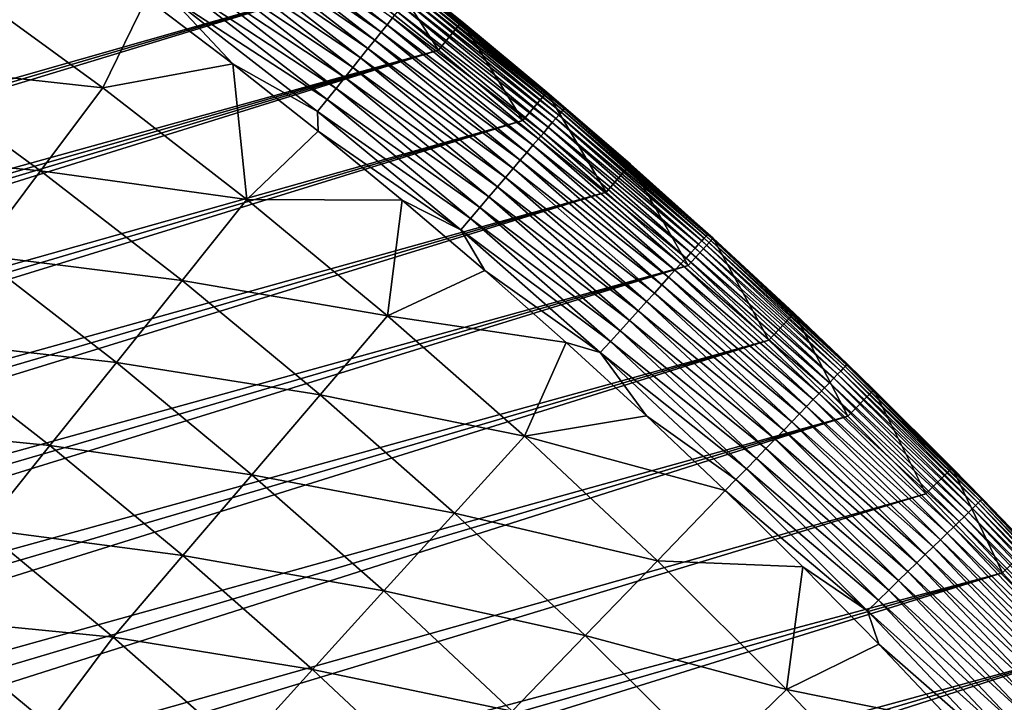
# Model space of a CAD drawing. Header units: millimetres. Extents: x -50 to 50, y -50 to 50.
# Tile 558 of 562: x 28 to 36, y 33.2 to 38.7. Entities that reach past the tile are written whole.
import ezdxf

# ---------------------------------------------------------------- set-up
doc = ezdxf.new("R2010")
doc.units = ezdxf.units.MM
doc.header["$LTSCALE"] = 65.185185
for name, color, linetype in [('36', 7, 'CONTINUOUS'), ('38', 7, 'CONTINUOUS'), ('39', 7, 'CONTINUOUS'), ('41', 7, 'CONTINUOUS'), ('43', 7, 'CONTINUOUS')]:
    doc.layers.add(name, color=color, linetype=linetype)

msp = doc.modelspace()

# ---------------------------------------------------------------- linework, layer by layer
at = {"layer": '36', "color": 15, "linetype": 'Continuous', "true_color": 0xaf503c}
for points in [[(27.5296, 39.066, -0.4273), (28.7195, 38.1996, -0.4273), (27.0466, 38.3807, -1.106), (27.5296, 39.066, -0.4273)], [(27.5296, 39.066, -0.4273), (29.0699, 38.9231, 0.23), (28.7195, 38.1996, -0.4273), (27.5296, 39.066, -0.4273)], [(29.0699, 38.9231, 0.23), (29.7678, 38.3919, 0.23), (28.7195, 38.1996, -0.4273), (29.0699, 38.9231, 0.23)], [(27.0466, 38.3807, -1.106), (28.2156, 37.5295, -1.106), (26.5581, 37.6875, -1.7726), (27.0466, 38.3807, -1.106)], [(27.0466, 38.3807, -1.106), (28.7195, 38.1996, -0.4273), (28.2156, 37.5295, -1.106), (27.0466, 38.3807, -1.106)], [(28.7195, 38.1996, -0.4273), (29.7678, 38.3919, 0.23), (29.8822, 37.297, -0.4273), (28.7195, 38.1996, -0.4273)], [(29.7678, 38.3919, 0.23), (30.456, 37.8481, 0.23), (29.8822, 37.297, -0.4273), (29.7678, 38.3919, 0.23)], [(28.7195, 38.1996, -0.4273), (29.8822, 37.297, -0.4273), (28.2156, 37.5295, -1.106), (28.7195, 38.1996, -0.4273)], [(30.456, 37.8481, 0.23), (31.1343, 37.2921, 0.23), (29.8822, 37.297, -0.4273), (30.456, 37.8481, 0.23)], [(26.5581, 37.6875, -1.7726), (28.2156, 37.5295, -1.106), (27.706, 36.8517, -1.7726), (26.5581, 37.6875, -1.7726)], [(28.2156, 37.5295, -1.106), (29.3579, 36.6427, -1.106), (27.706, 36.8517, -1.7726), (28.2156, 37.5295, -1.106)], [(28.2156, 37.5295, -1.106), (29.8822, 37.297, -0.4273), (29.3579, 36.6427, -1.106), (28.2156, 37.5295, -1.106)], [(29.8822, 37.297, -0.4273), (31.0165, 36.359, -0.4273), (29.3579, 36.6427, -1.106), (29.8822, 37.297, -0.4273)], [(29.8822, 37.297, -0.4273), (31.1343, 37.2921, 0.23), (31.0165, 36.359, -0.4273), (29.8822, 37.297, -0.4273)], [(31.1343, 37.2921, 0.23), (31.8025, 36.7238, 0.23), (31.0165, 36.359, -0.4273), (31.1343, 37.2921, 0.23)], [(27.706, 36.8517, -1.7726), (28.8276, 35.9809, -1.7726), (27.1906, 36.1663, -2.4271), (27.706, 36.8517, -1.7726)], [(27.706, 36.8517, -1.7726), (29.3579, 36.6427, -1.106), (28.8276, 35.9809, -1.7726), (27.706, 36.8517, -1.7726)], [(31.8025, 36.7238, 0.23), (32.4603, 36.1436, 0.23), (31.0165, 36.359, -0.4273), (31.8025, 36.7238, 0.23)], [(29.3579, 36.6427, -1.106), (30.4723, 35.7212, -1.106), (28.8276, 35.9809, -1.7726), (29.3579, 36.6427, -1.106)], [(29.3579, 36.6427, -1.106), (31.0165, 36.359, -0.4273), (30.4723, 35.7212, -1.106), (29.3579, 36.6427, -1.106)], [(31.0165, 36.359, -0.4273), (32.1214, 35.3865, -0.4273), (30.4723, 35.7212, -1.106), (31.0165, 36.359, -0.4273)], [(31.0165, 36.359, -0.4273), (32.4603, 36.1436, 0.23), (32.1214, 35.3865, -0.4273), (31.0165, 36.359, -0.4273)], [(26.6697, 35.4735, -3.0691), (27.1906, 36.1663, -2.4271), (28.2914, 35.3118, -2.4271), (26.6697, 35.4735, -3.0691)], [(27.1906, 36.1663, -2.4271), (28.8276, 35.9809, -1.7726), (28.2914, 35.3118, -2.4271), (27.1906, 36.1663, -2.4271)], [(32.4603, 36.1436, 0.23), (33.1075, 35.5517, 0.23), (32.1214, 35.3865, -0.4273), (32.4603, 36.1436, 0.23)], [(28.8276, 35.9809, -1.7726), (29.9219, 35.076, -1.7726), (28.2914, 35.3118, -2.4271), (28.8276, 35.9809, -1.7726)], [(28.8276, 35.9809, -1.7726), (30.4723, 35.7212, -1.106), (29.9219, 35.076, -1.7726), (28.8276, 35.9809, -1.7726)], [(30.4723, 35.7212, -1.106), (31.5578, 34.7658, -1.106), (29.9219, 35.076, -1.7726), (30.4723, 35.7212, -1.106)], [(30.4723, 35.7212, -1.106), (32.1214, 35.3865, -0.4273), (31.5578, 34.7658, -1.106), (30.4723, 35.7212, -1.106)], [(33.1075, 35.5517, 0.23), (33.7439, 34.9481, 0.23), (32.1214, 35.3865, -0.4273), (33.1075, 35.5517, 0.23)], [(27.7494, 34.6354, -3.0691), (26.6697, 35.4735, -3.0691), (28.2914, 35.3118, -2.4271), (27.7494, 34.6354, -3.0691)], [(32.1214, 35.3865, -0.4273), (33.1958, 34.3805, -0.4273), (31.5578, 34.7658, -1.106), (32.1214, 35.3865, -0.4273)], [(32.1214, 35.3865, -0.4273), (33.7439, 34.9481, 0.23), (33.1958, 34.3805, -0.4273), (32.1214, 35.3865, -0.4273)], [(27.7494, 34.6354, -3.0691), (28.2914, 35.3118, -2.4271), (29.3653, 34.4237, -2.4271), (27.7494, 34.6354, -3.0691)], [(28.2914, 35.3118, -2.4271), (29.9219, 35.076, -1.7726), (29.3653, 34.4237, -2.4271), (28.2914, 35.3118, -2.4271)], [(29.9219, 35.076, -1.7726), (30.9878, 34.1379, -1.7726), (29.3653, 34.4237, -2.4271), (29.9219, 35.076, -1.7726)], [(29.9219, 35.076, -1.7726), (31.5578, 34.7658, -1.106), (30.9878, 34.1379, -1.7726), (29.9219, 35.076, -1.7726)], [(33.7439, 34.9481, 0.23), (34.3693, 34.3331, 0.23), (33.1958, 34.3805, -0.4273), (33.7439, 34.9481, 0.23)], [(31.5578, 34.7658, -1.106), (32.6134, 33.7774, -1.106), (30.9878, 34.1379, -1.7726), (31.5578, 34.7658, -1.106)], [(31.5578, 34.7658, -1.106), (33.1958, 34.3805, -0.4273), (32.6134, 33.7774, -1.106), (31.5578, 34.7658, -1.106)], [(27.7494, 34.6354, -3.0691), (28.8027, 33.7643, -3.0691), (27.2436, 33.9182, -3.6987), (27.7494, 34.6354, -3.0691)], [(28.8027, 33.7643, -3.0691), (27.7494, 34.6354, -3.0691), (29.3653, 34.4237, -2.4271), (28.8027, 33.7643, -3.0691)], [(28.8027, 33.7643, -3.0691), (29.3653, 34.4237, -2.4271), (30.4114, 33.503, -2.4271), (28.8027, 33.7643, -3.0691)], [(29.3653, 34.4237, -2.4271), (30.9878, 34.1379, -1.7726), (30.4114, 33.503, -2.4271), (29.3653, 34.4237, -2.4271)], [(33.1958, 34.3805, -0.4273), (34.2387, 33.3418, -0.4273), (32.6134, 33.7774, -1.106), (33.1958, 34.3805, -0.4273)], [(33.1958, 34.3805, -0.4273), (34.3693, 34.3331, 0.23), (34.2387, 33.3418, -0.4273), (33.1958, 34.3805, -0.4273)], [(34.3693, 34.3331, 0.23), (34.9835, 33.707, 0.23), (34.2387, 33.3418, -0.4273), (34.3693, 34.3331, 0.23)], [(30.9878, 34.1379, -1.7726), (32.0243, 33.1673, -1.7726), (30.4114, 33.503, -2.4271), (30.9878, 34.1379, -1.7726)], [(30.9878, 34.1379, -1.7726), (32.6134, 33.7774, -1.106), (32.0243, 33.1673, -1.7726), (30.9878, 34.1379, -1.7726)], [(27.2436, 33.9182, -3.6987), (28.2764, 33.0619, -3.6987), (26.8235, 33.1202, -4.3157), (27.2436, 33.9182, -3.6987)], [(27.2436, 33.9182, -3.6987), (28.8027, 33.7643, -3.0691), (28.2764, 33.0619, -3.6987), (27.2436, 33.9182, -3.6987)], [(28.8027, 33.7643, -3.0691), (29.8288, 32.8612, -3.0691), (28.2764, 33.0619, -3.6987), (28.8027, 33.7643, -3.0691)], [(29.8288, 32.8612, -3.0691), (28.8027, 33.7643, -3.0691), (30.4114, 33.503, -2.4271), (29.8288, 32.8612, -3.0691)], [(32.6134, 33.7774, -1.106), (33.638, 32.7569, -1.106), (32.0243, 33.1673, -1.7726), (32.6134, 33.7774, -1.106)], [(32.6134, 33.7774, -1.106), (34.2387, 33.3418, -0.4273), (33.638, 32.7569, -1.106), (32.6134, 33.7774, -1.106)], [(34.9835, 33.707, 0.23), (35.5863, 33.0698, 0.23), (34.2387, 33.3418, -0.4273), (34.9835, 33.707, 0.23)], [(29.8288, 32.8612, -3.0691), (30.4114, 33.503, -2.4271), (31.4286, 32.5505, -2.4271), (29.8288, 32.8612, -3.0691)], [(30.4114, 33.503, -2.4271), (32.0243, 33.1673, -1.7726), (31.4286, 32.5505, -2.4271), (30.4114, 33.503, -2.4271)], [(34.2387, 33.3418, -0.4273), (35.2492, 32.2715, -0.4273), (33.638, 32.7569, -1.106), (34.2387, 33.3418, -0.4273)], [(34.2387, 33.3418, -0.4273), (35.5863, 33.0698, 0.23), (35.2492, 32.2715, -0.4273), (34.2387, 33.3418, -0.4273)]]:
    msp.add_3dface(points, dxfattribs=at)
at = {"layer": '38', "color": 15, "linetype": 'Continuous', "true_color": 0xaf503c}
for points in [[(30.921, 39.2929, 3.33), (31.6173, 38.7347, 4.2), (31.6173, 38.7347, 3.33), (30.921, 39.2929, 3.33)], [(30.921, 39.2929, 4.2), (31.6173, 38.7347, 4.2), (30.921, 39.2929, 3.33), (30.921, 39.2929, 4.2)], [(31.6173, 38.7347, 3.33), (32.3036, 38.1642, 4.2), (32.3036, 38.1642, 3.33), (31.6173, 38.7347, 3.33)], [(31.6173, 38.7347, 4.2), (32.3036, 38.1642, 4.2), (31.6173, 38.7347, 3.33), (31.6173, 38.7347, 4.2)], [(32.3036, 38.1642, 3.33), (32.9796, 37.5815, 4.2), (32.9796, 37.5815, 3.33), (32.3036, 38.1642, 3.33)], [(32.3036, 38.1642, 4.2), (32.9796, 37.5815, 4.2), (32.3036, 38.1642, 3.33), (32.3036, 38.1642, 4.2)], [(32.9796, 37.5815, 4.2), (33.6451, 36.9868, 4.2), (32.9796, 37.5815, 3.33), (32.9796, 37.5815, 4.2)], [(32.9796, 37.5815, 3.33), (33.6451, 36.9868, 4.2), (33.6451, 36.9868, 3.33), (32.9796, 37.5815, 3.33)], [(33.6451, 36.9868, 3.33), (34.2999, 36.3803, 4.2), (34.2999, 36.3803, 3.33), (33.6451, 36.9868, 3.33)], [(33.6451, 36.9868, 4.2), (34.2999, 36.3803, 4.2), (33.6451, 36.9868, 3.33), (33.6451, 36.9868, 4.2)], [(34.2999, 36.3803, 3.33), (34.9437, 35.7622, 4.2), (34.9437, 35.7622, 3.33), (34.2999, 36.3803, 3.33)], [(34.2999, 36.3803, 4.2), (34.9437, 35.7622, 4.2), (34.2999, 36.3803, 3.33), (34.2999, 36.3803, 4.2)], [(34.9437, 35.7622, 3.33), (35.5764, 35.1328, 4.2), (35.5764, 35.1328, 3.33), (34.9437, 35.7622, 3.33)], [(34.9437, 35.7622, 4.2), (35.5764, 35.1328, 4.2), (34.9437, 35.7622, 3.33), (34.9437, 35.7622, 4.2)], [(35.5764, 35.1328, 3.33), (36.1978, 34.4921, 4.2), (36.1978, 34.4921, 3.33), (35.5764, 35.1328, 3.33)], [(35.5764, 35.1328, 4.2), (36.1978, 34.4921, 4.2), (35.5764, 35.1328, 3.33), (35.5764, 35.1328, 4.2)]]:
    msp.add_3dface(points, dxfattribs=at)
at = {"layer": '39', "color": 15, "linetype": 'Continuous', "true_color": 0xaf503c}
for points in [[(28.601, 40.6464, 4.5), (27.871, 41.1505, 4.5), (-45.7978, 19.313, 4.5), (28.601, 40.6464, 4.5)], [(28.601, 40.6464, 4.5), (-45.7978, 19.313, 4.5), (-8.8836, 29.7032, 4.5), (28.601, 40.6464, 4.5)], [(-8.21, 29.8963, 4.5), (28.601, 40.6464, 4.5), (-8.8836, 29.7032, 4.5), (-8.21, 29.8963, 4.5)], [(-7.5324, 30.0742, 4.5), (28.601, 40.6464, 4.5), (-8.21, 29.8963, 4.5), (-7.5324, 30.0742, 4.5)], [(-6.8508, 30.2367, 4.5), (28.601, 40.6464, 4.5), (-7.5324, 30.0742, 4.5), (-6.8508, 30.2367, 4.5)], [(-6.1658, 30.3837, 4.5), (28.601, 40.6464, 4.5), (-6.8508, 30.2367, 4.5), (-6.1658, 30.3837, 4.5)], [(-5.4776, 30.5152, 4.5), (28.601, 40.6464, 4.5), (-6.1658, 30.3837, 4.5), (-5.4776, 30.5152, 4.5)], [(-4.7867, 30.6312, 4.5), (28.601, 40.6464, 4.5), (-5.4776, 30.5152, 4.5), (-4.7867, 30.6312, 4.5)], [(-4.0933, 30.7315, 4.5), (28.601, 40.6464, 4.5), (-4.7867, 30.6312, 4.5), (-4.0933, 30.7315, 4.5)], [(-3.3977, 30.8161, 4.5), (28.601, 40.6464, 4.5), (-4.0933, 30.7315, 4.5), (-3.3977, 30.8161, 4.5)], [(29.3219, 40.1294, 4.5), (28.601, 40.6464, 4.5), (-3.3977, 30.8161, 4.5), (29.3219, 40.1294, 4.5)], [(-2.7006, 30.8849, 4.5), (29.3219, 40.1294, 4.5), (-3.3977, 30.8161, 4.5), (-2.7006, 30.8849, 4.5)], [(-2.0019, 30.938, 4.5), (29.3219, 40.1294, 4.5), (-2.7006, 30.8849, 4.5), (-2.0019, 30.938, 4.5)], [(-1.3023, 30.9753, 4.5), (29.3219, 40.1294, 4.5), (-2.0019, 30.938, 4.5), (-1.3023, 30.9753, 4.5)], [(-0.602, 30.9967, 4.5), (29.3219, 40.1294, 4.5), (-1.3023, 30.9753, 4.5), (-0.602, 30.9967, 4.5)], [(30.0334, 39.5996, 4.5), (29.3219, 40.1294, 4.5), (-0.602, 30.9967, 4.5), (30.0334, 39.5996, 4.5)], [(0.0986, 31.0024, 4.5), (30.0334, 39.5996, 4.5), (-0.602, 30.9967, 4.5), (0.0986, 31.0024, 4.5)], [(0.7992, 30.9922, 4.5), (30.0334, 39.5996, 4.5), (0.0986, 31.0024, 4.5), (0.7992, 30.9922, 4.5)], [(1.4993, 30.9661, 4.5), (30.0334, 39.5996, 4.5), (0.7992, 30.9922, 4.5), (1.4993, 30.9661, 4.5)], [(2.1987, 30.9243, 4.5), (30.0334, 39.5996, 4.5), (1.4993, 30.9661, 4.5), (2.1987, 30.9243, 4.5)], [(30.7354, 39.0572, 4.5), (30.0334, 39.5996, 4.5), (2.1987, 30.9243, 4.5), (30.7354, 39.0572, 4.5)], [(2.897, 30.8666, 4.5), (30.7354, 39.0572, 4.5), (2.1987, 30.9243, 4.5), (2.897, 30.8666, 4.5)], [(3.5937, 30.7932, 4.5), (30.7354, 39.0572, 4.5), (2.897, 30.8666, 4.5), (3.5937, 30.7932, 4.5)], [(31.4276, 38.5023, 4.5), (30.7354, 39.0572, 4.5), (3.5937, 30.7932, 4.5), (31.4276, 38.5023, 4.5)], [(4.2887, 30.7041, 4.5), (31.4276, 38.5023, 4.5), (3.5937, 30.7932, 4.5), (4.2887, 30.7041, 4.5)], [(4.9814, 30.5993, 4.5), (31.4276, 38.5023, 4.5), (4.2887, 30.7041, 4.5), (4.9814, 30.5993, 4.5)], [(5.6716, 30.4788, 4.5), (31.4276, 38.5023, 4.5), (4.9814, 30.5993, 4.5), (5.6716, 30.4788, 4.5)], [(32.1098, 37.9352, 4.5), (31.4276, 38.5023, 4.5), (5.6716, 30.4788, 4.5), (32.1098, 37.9352, 4.5)], [(6.3589, 30.3428, 4.5), (32.1098, 37.9352, 4.5), (5.6716, 30.4788, 4.5), (6.3589, 30.3428, 4.5)], [(7.043, 30.1913, 4.5), (32.1098, 37.9352, 4.5), (6.3589, 30.3428, 4.5), (7.043, 30.1913, 4.5)], [(32.7817, 37.356, 4.5), (32.1098, 37.9352, 4.5), (7.043, 30.1913, 4.5), (32.7817, 37.356, 4.5)], [(7.7234, 30.0244, 4.5), (32.7817, 37.356, 4.5), (7.043, 30.1913, 4.5), (7.7234, 30.0244, 4.5)], [(8.3999, 29.8421, 4.5), (32.7817, 37.356, 4.5), (7.7234, 30.0244, 4.5), (8.3999, 29.8421, 4.5)], [(33.4433, 36.7648, 4.5), (32.7817, 37.356, 4.5), (8.3999, 29.8421, 4.5), (33.4433, 36.7648, 4.5)], [(9.0721, 29.6446, 4.5), (33.4433, 36.7648, 4.5), (8.3999, 29.8421, 4.5), (9.0721, 29.6446, 4.5)], [(9.7397, 29.4319, 4.5), (33.4433, 36.7648, 4.5), (9.0721, 29.6446, 4.5), (9.7397, 29.4319, 4.5)], [(34.094, 36.1621, 4.5), (33.4433, 36.7648, 4.5), (9.7397, 29.4319, 4.5), (34.094, 36.1621, 4.5)], [(10.4023, 29.2042, 4.5), (34.094, 36.1621, 4.5), (9.7397, 29.4319, 4.5), (10.4023, 29.2042, 4.5)], [(11.0595, 28.9616, 4.5), (34.094, 36.1621, 4.5), (10.4023, 29.2042, 4.5), (11.0595, 28.9616, 4.5)], [(34.7341, 35.5477, 4.5), (34.094, 36.1621, 4.5), (11.0595, 28.9616, 4.5), (34.7341, 35.5477, 4.5)], [(11.7112, 28.7042, 4.5), (34.7341, 35.5477, 4.5), (11.0595, 28.9616, 4.5), (11.7112, 28.7042, 4.5)], [(12.3568, 28.4322, 4.5), (34.7341, 35.5477, 4.5), (11.7112, 28.7042, 4.5), (12.3568, 28.4322, 4.5)], [(35.3629, 34.922, 4.5), (34.7341, 35.5477, 4.5), (12.3568, 28.4322, 4.5), (35.3629, 34.922, 4.5)], [(12.9962, 28.1456, 4.5), (35.3629, 34.922, 4.5), (12.3568, 28.4322, 4.5), (12.9962, 28.1456, 4.5)], [(35.9806, 34.2852, 4.5), (35.3629, 34.922, 4.5), (12.9962, 28.1456, 4.5), (35.9806, 34.2852, 4.5)], [(13.6289, 27.8447, 4.5), (35.9806, 34.2852, 4.5), (12.9962, 28.1456, 4.5), (13.6289, 27.8447, 4.5)], [(14.2546, 27.5295, 4.5), (35.9806, 34.2852, 4.5), (13.6289, 27.8447, 4.5), (14.2546, 27.5295, 4.5)], [(36.5868, 33.6375, 4.5), (35.9806, 34.2852, 4.5), (14.2546, 27.5295, 4.5), (36.5868, 33.6375, 4.5)], [(14.8731, 27.2002, 4.5), (36.5868, 33.6375, 4.5), (14.2546, 27.5295, 4.5), (14.8731, 27.2002, 4.5)], [(15.4839, 26.8571, 4.5), (36.5868, 33.6375, 4.5), (14.8731, 27.2002, 4.5), (15.4839, 26.8571, 4.5)], [(37.1813, 32.979, 4.5), (36.5868, 33.6375, 4.5), (15.4839, 26.8571, 4.5), (37.1813, 32.979, 4.5)]]:
    msp.add_3dface(points, dxfattribs=at)
at = {"layer": '41', "color": 15, "linetype": 'Continuous', "true_color": 0xaf503c}
for points in [[(31.0135, 38.7088, 1.5439), (29.761, 39.5846, 1.3943), (29.8068, 39.6456, 1.5439), (31.0135, 38.7088, 1.5439)], [(31.0135, 38.7088, 1.5439), (29.8068, 39.6456, 1.5439), (31.0572, 38.7634, 1.6965), (31.0135, 38.7088, 1.5439)], [(30.9142, 38.5848, 1.2481), (29.6581, 39.4478, 1.1055), (29.7114, 39.5186, 1.2481), (30.9142, 38.5848, 1.2481)], [(30.9658, 38.6492, 1.3943), (29.7114, 39.5186, 1.2481), (29.761, 39.5846, 1.3943), (30.9658, 38.6492, 1.3943)], [(30.9142, 38.5848, 1.2481), (29.7114, 39.5186, 1.2481), (30.9658, 38.6492, 1.3943), (30.9142, 38.5848, 1.2481)], [(30.9658, 38.6492, 1.3943), (29.761, 39.5846, 1.3943), (31.0135, 38.7088, 1.5439), (30.9658, 38.6492, 1.3943)], [(30.8588, 38.5157, 1.1055), (29.6014, 39.3723, 0.9667), (29.6581, 39.4478, 1.1055), (30.8588, 38.5157, 1.1055)], [(30.8588, 38.5157, 1.1055), (29.6581, 39.4478, 1.1055), (30.9142, 38.5848, 1.2481), (30.8588, 38.5157, 1.1055)], [(30.7997, 38.442, 0.9667), (29.5411, 39.2922, 0.832), (29.6014, 39.3723, 0.9667), (30.7997, 38.442, 0.9667)], [(30.7997, 38.442, 0.9667), (29.6014, 39.3723, 0.9667), (30.8588, 38.5157, 1.1055), (30.7997, 38.442, 0.9667)], [(30.737, 38.3638, 0.832), (29.4776, 39.2077, 0.7017), (29.5411, 39.2922, 0.832), (30.737, 38.3638, 0.832)], [(30.737, 38.3638, 0.832), (29.5411, 39.2922, 0.832), (30.7997, 38.442, 0.9667), (30.737, 38.3638, 0.832)], [(30.921, 39.2929, 3.33), (31.6173, 38.7347, 3.33), (31.2625, 39.0195, 3.1623), (30.921, 39.2929, 3.33)], [(30.6709, 38.2813, 0.7017), (29.4108, 39.1189, 0.5758), (29.4776, 39.2077, 0.7017), (30.6709, 38.2813, 0.7017)], [(30.6709, 38.2813, 0.7017), (29.4776, 39.2077, 0.7017), (30.737, 38.3638, 0.832), (30.6709, 38.2813, 0.7017)], [(30.6014, 38.1945, 0.5758), (29.3409, 39.0259, 0.4548), (29.4108, 39.1189, 0.5758), (30.6014, 38.1945, 0.5758)], [(30.6014, 38.1945, 0.5758), (29.4108, 39.1189, 0.5758), (30.6709, 38.2813, 0.7017), (30.6014, 38.1945, 0.5758)], [(30.5287, 38.1038, 0.4548), (29.268, 38.929, 0.3387), (29.3409, 39.0259, 0.4548), (30.5287, 38.1038, 0.4548)], [(30.5287, 38.1038, 0.4548), (29.3409, 39.0259, 0.4548), (30.6014, 38.1945, 0.5758), (30.5287, 38.1038, 0.4548)], [(32.399, 37.9794, 2.496), (31.1912, 38.9306, 2.3321), (31.2142, 38.9592, 2.496), (32.399, 37.9794, 2.496)], [(32.4183, 38.0021, 2.6612), (31.2142, 38.9592, 2.496), (31.2328, 38.9824, 2.6612), (32.4183, 38.0021, 2.6612)], [(32.399, 37.9794, 2.496), (31.2142, 38.9592, 2.496), (32.4183, 38.0021, 2.6612), (32.399, 37.9794, 2.496)], [(32.4332, 38.0194, 2.8275), (31.2328, 38.9824, 2.6612), (31.247, 39.0002, 2.8275), (32.4332, 38.0194, 2.8275)], [(32.4183, 38.0021, 2.6612), (31.2328, 38.9824, 2.6612), (32.4332, 38.0194, 2.8275), (32.4183, 38.0021, 2.6612)], [(32.4434, 38.0315, 2.9946), (31.247, 39.0002, 2.8275), (31.2569, 39.0126, 2.9946), (32.4434, 38.0315, 2.9946)], [(32.4332, 38.0194, 2.8275), (31.247, 39.0002, 2.8275), (32.4434, 38.0315, 2.9946), (32.4332, 38.0194, 2.8275)], [(32.4492, 38.0382, 3.1623), (31.2569, 39.0126, 2.9946), (31.2625, 39.0195, 3.1623), (32.4492, 38.0382, 3.1623)], [(32.4434, 38.0315, 2.9946), (31.2569, 39.0126, 2.9946), (32.4492, 38.0382, 3.1623), (32.4434, 38.0315, 2.9946)], [(32.3036, 38.1642, 3.33), (32.4492, 38.0382, 3.1623), (31.2625, 39.0195, 3.1623), (32.3036, 38.1642, 3.33)], [(31.6173, 38.7347, 3.33), (32.3036, 38.1642, 3.33), (31.2625, 39.0195, 3.1623), (31.6173, 38.7347, 3.33)], [(29.7678, 38.3919, 0.23), (29.0699, 38.9231, 0.23), (29.268, 38.929, 0.3387), (29.7678, 38.3919, 0.23)], [(30.4528, 38.0091, 0.3387), (29.268, 38.929, 0.3387), (30.5287, 38.1038, 0.4548), (30.4528, 38.0091, 0.3387)], [(30.4528, 38.0091, 0.3387), (29.7678, 38.3919, 0.23), (29.268, 38.929, 0.3387), (30.4528, 38.0091, 0.3387)], [(32.347, 37.9184, 2.17), (31.1326, 38.8574, 2.0098), (31.164, 38.8966, 2.17), (32.347, 37.9184, 2.17)], [(32.3752, 37.9515, 2.3321), (31.164, 38.8966, 2.17), (31.1912, 38.9306, 2.3321), (32.3752, 37.9515, 2.3321)], [(32.347, 37.9184, 2.17), (31.164, 38.8966, 2.17), (32.3752, 37.9515, 2.3321), (32.347, 37.9184, 2.17)], [(32.3752, 37.9515, 2.3321), (31.1912, 38.9306, 2.3321), (32.399, 37.9794, 2.496), (32.3752, 37.9515, 2.3321)], [(32.2774, 37.8368, 1.8519), (31.0572, 38.7634, 1.6965), (31.097, 38.813, 1.8519), (32.2774, 37.8368, 1.8519)], [(32.3143, 37.8802, 2.0098), (31.097, 38.813, 1.8519), (31.1326, 38.8574, 2.0098), (32.3143, 37.8802, 2.0098)], [(32.2774, 37.8368, 1.8519), (31.097, 38.813, 1.8519), (32.3143, 37.8802, 2.0098), (32.2774, 37.8368, 1.8519)], [(32.3143, 37.8802, 2.0098), (31.1326, 38.8574, 2.0098), (32.347, 37.9184, 2.17), (32.3143, 37.8802, 2.0098)], [(32.2362, 37.7885, 1.6965), (31.0135, 38.7088, 1.5439), (31.0572, 38.7634, 1.6965), (32.2362, 37.7885, 1.6965)], [(32.2362, 37.7885, 1.6965), (31.0572, 38.7634, 1.6965), (32.2774, 37.8368, 1.8519), (32.2362, 37.7885, 1.6965)], [(32.1412, 37.6772, 1.3943), (30.9142, 38.5848, 1.2481), (30.9658, 38.6492, 1.3943), (32.1412, 37.6772, 1.3943)], [(32.1907, 37.7353, 1.5439), (30.9658, 38.6492, 1.3943), (31.0135, 38.7088, 1.5439), (32.1907, 37.7353, 1.5439)], [(32.1412, 37.6772, 1.3943), (30.9658, 38.6492, 1.3943), (32.1907, 37.7353, 1.5439), (32.1412, 37.6772, 1.3943)], [(32.1907, 37.7353, 1.5439), (31.0135, 38.7088, 1.5439), (32.2362, 37.7885, 1.6965), (32.1907, 37.7353, 1.5439)], [(32.0877, 37.6145, 1.2481), (30.8588, 38.5157, 1.1055), (30.9142, 38.5848, 1.2481), (32.0877, 37.6145, 1.2481)], [(32.0877, 37.6145, 1.2481), (30.9142, 38.5848, 1.2481), (32.1412, 37.6772, 1.3943), (32.0877, 37.6145, 1.2481)], [(32.0302, 37.5471, 1.1055), (30.7997, 38.442, 0.9667), (30.8588, 38.5157, 1.1055), (32.0302, 37.5471, 1.1055)], [(32.0302, 37.5471, 1.1055), (30.8588, 38.5157, 1.1055), (32.0877, 37.6145, 1.2481), (32.0302, 37.5471, 1.1055)], [(31.9688, 37.4752, 0.9667), (30.737, 38.3638, 0.832), (30.7997, 38.442, 0.9667), (31.9688, 37.4752, 0.9667)], [(31.9688, 37.4752, 0.9667), (30.7997, 38.442, 0.9667), (32.0302, 37.5471, 1.1055), (31.9688, 37.4752, 0.9667)], [(30.456, 37.8481, 0.23), (29.7678, 38.3919, 0.23), (30.4528, 38.0091, 0.3387), (30.456, 37.8481, 0.23)], [(31.9038, 37.399, 0.832), (30.6709, 38.2813, 0.7017), (30.737, 38.3638, 0.832), (31.9038, 37.399, 0.832)], [(31.9038, 37.399, 0.832), (30.737, 38.3638, 0.832), (31.9688, 37.4752, 0.9667), (31.9038, 37.399, 0.832)], [(31.8352, 37.3185, 0.7017), (30.6014, 38.1945, 0.5758), (30.6709, 38.2813, 0.7017), (31.8352, 37.3185, 0.7017)], [(31.8352, 37.3185, 0.7017), (30.6709, 38.2813, 0.7017), (31.9038, 37.399, 0.832), (31.8352, 37.3185, 0.7017)], [(31.763, 37.234, 0.5758), (30.5287, 38.1038, 0.4548), (30.6014, 38.1945, 0.5758), (31.763, 37.234, 0.5758)], [(31.763, 37.234, 0.5758), (30.6014, 38.1945, 0.5758), (31.8352, 37.3185, 0.7017), (31.763, 37.234, 0.5758)], [(32.3036, 38.1642, 3.33), (32.9796, 37.5815, 3.33), (32.4492, 38.0382, 3.1623), (32.3036, 38.1642, 3.33)], [(31.6875, 37.1455, 0.4548), (30.4528, 38.0091, 0.3387), (30.5287, 38.1038, 0.4548), (31.6875, 37.1455, 0.4548)], [(31.6875, 37.1455, 0.4548), (30.5287, 38.1038, 0.4548), (31.763, 37.234, 0.5758), (31.6875, 37.1455, 0.4548)], [(31.6088, 37.0532, 0.3387), (30.4528, 38.0091, 0.3387), (31.6875, 37.1455, 0.4548), (31.6088, 37.0532, 0.3387)], [(31.6088, 37.0532, 0.3387), (30.456, 37.8481, 0.23), (30.4528, 38.0091, 0.3387), (31.6088, 37.0532, 0.3387)], [(33.5732, 36.9856, 2.6612), (32.399, 37.9794, 2.496), (32.4183, 38.0021, 2.6612), (33.5732, 36.9856, 2.6612)], [(33.5885, 37.0025, 2.8275), (32.4183, 38.0021, 2.6612), (32.4332, 38.0194, 2.8275), (33.5885, 37.0025, 2.8275)], [(33.5732, 36.9856, 2.6612), (32.4183, 38.0021, 2.6612), (33.5885, 37.0025, 2.8275), (33.5732, 36.9856, 2.6612)], [(33.5991, 37.0142, 2.9946), (32.4332, 38.0194, 2.8275), (32.4434, 38.0315, 2.9946), (33.5991, 37.0142, 2.9946)], [(33.5885, 37.0025, 2.8275), (32.4332, 38.0194, 2.8275), (33.5991, 37.0142, 2.9946), (33.5885, 37.0025, 2.8275)], [(33.6051, 37.0208, 3.1623), (32.4434, 38.0315, 2.9946), (32.4492, 38.0382, 3.1623), (33.6051, 37.0208, 3.1623)], [(33.5991, 37.0142, 2.9946), (32.4434, 38.0315, 2.9946), (33.6051, 37.0208, 3.1623), (33.5991, 37.0142, 2.9946)], [(32.9796, 37.5815, 3.33), (33.6051, 37.0208, 3.1623), (32.4492, 38.0382, 3.1623), (32.9796, 37.5815, 3.33)], [(33.4993, 36.9042, 2.17), (32.3143, 37.8802, 2.0098), (32.347, 37.9184, 2.17), (33.4993, 36.9042, 2.17)], [(33.5285, 36.9364, 2.3321), (32.347, 37.9184, 2.17), (32.3752, 37.9515, 2.3321), (33.5285, 36.9364, 2.3321)], [(33.4993, 36.9042, 2.17), (32.347, 37.9184, 2.17), (33.5285, 36.9364, 2.3321), (33.4993, 36.9042, 2.17)], [(33.5532, 36.9636, 2.496), (32.3752, 37.9515, 2.3321), (32.399, 37.9794, 2.496), (33.5532, 36.9636, 2.496)], [(33.5285, 36.9364, 2.3321), (32.3752, 37.9515, 2.3321), (33.5532, 36.9636, 2.496), (33.5285, 36.9364, 2.3321)], [(33.5532, 36.9636, 2.496), (32.399, 37.9794, 2.496), (33.5732, 36.9856, 2.6612), (33.5532, 36.9636, 2.496)], [(31.1343, 37.2921, 0.23), (30.456, 37.8481, 0.23), (31.6088, 37.0532, 0.3387), (31.1343, 37.2921, 0.23)], [(33.4272, 36.8248, 1.8519), (32.2362, 37.7885, 1.6965), (32.2774, 37.8368, 1.8519), (33.4272, 36.8248, 1.8519)], [(33.4655, 36.867, 2.0098), (32.2774, 37.8368, 1.8519), (32.3143, 37.8802, 2.0098), (33.4655, 36.867, 2.0098)], [(33.4272, 36.8248, 1.8519), (32.2774, 37.8368, 1.8519), (33.4655, 36.867, 2.0098), (33.4272, 36.8248, 1.8519)], [(33.4655, 36.867, 2.0098), (32.3143, 37.8802, 2.0098), (33.4993, 36.9042, 2.17), (33.4655, 36.867, 2.0098)], [(33.3845, 36.7778, 1.6965), (32.1907, 37.7353, 1.5439), (32.2362, 37.7885, 1.6965), (33.3845, 36.7778, 1.6965)], [(33.3845, 36.7778, 1.6965), (32.2362, 37.7885, 1.6965), (33.4272, 36.8248, 1.8519), (33.3845, 36.7778, 1.6965)], [(33.3375, 36.726, 1.5439), (32.1412, 37.6772, 1.3943), (32.1907, 37.7353, 1.5439), (33.3375, 36.726, 1.5439)], [(33.3375, 36.726, 1.5439), (32.1907, 37.7353, 1.5439), (33.3845, 36.7778, 1.6965), (33.3375, 36.726, 1.5439)], [(33.2307, 36.6084, 1.2481), (32.0302, 37.5471, 1.1055), (32.0877, 37.6145, 1.2481), (33.2307, 36.6084, 1.2481)], [(33.2862, 36.6695, 1.3943), (32.0877, 37.6145, 1.2481), (32.1412, 37.6772, 1.3943), (33.2862, 36.6695, 1.3943)], [(33.2307, 36.6084, 1.2481), (32.0877, 37.6145, 1.2481), (33.2862, 36.6695, 1.3943), (33.2307, 36.6084, 1.2481)], [(33.2862, 36.6695, 1.3943), (32.1412, 37.6772, 1.3943), (33.3375, 36.726, 1.5439), (33.2862, 36.6695, 1.3943)], [(33.1712, 36.5428, 1.1055), (31.9688, 37.4752, 0.9667), (32.0302, 37.5471, 1.1055), (33.1712, 36.5428, 1.1055)], [(33.1712, 36.5428, 1.1055), (32.0302, 37.5471, 1.1055), (33.2307, 36.6084, 1.2481), (33.1712, 36.5428, 1.1055)], [(32.9796, 37.5815, 3.33), (33.6451, 36.9868, 3.33), (33.6051, 37.0208, 3.1623), (32.9796, 37.5815, 3.33)], [(33.1077, 36.4729, 0.9667), (31.9038, 37.399, 0.832), (31.9688, 37.4752, 0.9667), (33.1077, 36.4729, 0.9667)], [(33.1077, 36.4729, 0.9667), (31.9688, 37.4752, 0.9667), (33.1712, 36.5428, 1.1055), (33.1077, 36.4729, 0.9667)], [(33.0403, 36.3987, 0.832), (31.8352, 37.3185, 0.7017), (31.9038, 37.399, 0.832), (33.0403, 36.3987, 0.832)], [(33.0403, 36.3987, 0.832), (31.9038, 37.399, 0.832), (33.1077, 36.4729, 0.9667), (33.0403, 36.3987, 0.832)], [(31.8025, 36.7238, 0.23), (31.1343, 37.2921, 0.23), (31.6088, 37.0532, 0.3387), (31.8025, 36.7238, 0.23)], [(32.9692, 36.3204, 0.7017), (31.763, 37.234, 0.5758), (31.8352, 37.3185, 0.7017), (32.9692, 36.3204, 0.7017)], [(32.9692, 36.3204, 0.7017), (31.8352, 37.3185, 0.7017), (33.0403, 36.3987, 0.832), (32.9692, 36.3204, 0.7017)], [(32.8945, 36.2381, 0.5758), (31.6875, 37.1455, 0.4548), (31.763, 37.234, 0.5758), (32.8945, 36.2381, 0.5758)], [(32.8945, 36.2381, 0.5758), (31.763, 37.234, 0.5758), (32.9692, 36.3204, 0.7017), (32.8945, 36.2381, 0.5758)], [(32.8163, 36.152, 0.4548), (31.6088, 37.0532, 0.3387), (31.6875, 37.1455, 0.4548), (32.8163, 36.152, 0.4548)], [(32.8163, 36.152, 0.4548), (31.6875, 37.1455, 0.4548), (32.8945, 36.2381, 0.5758), (32.8163, 36.152, 0.4548)], [(32.7348, 36.0622, 0.3387), (31.6088, 37.0532, 0.3387), (32.8163, 36.152, 0.4548), (32.7348, 36.0622, 0.3387)], [(32.7348, 36.0622, 0.3387), (31.8025, 36.7238, 0.23), (31.6088, 37.0532, 0.3387), (32.7348, 36.0622, 0.3387)], [(34.6755, 35.9127, 2.496), (33.5285, 36.9364, 2.3321), (33.5532, 36.9636, 2.496), (34.6755, 35.9127, 2.496)], [(34.6961, 35.9341, 2.6612), (33.5532, 36.9636, 2.496), (33.5732, 36.9856, 2.6612), (34.6961, 35.9341, 2.6612)], [(34.6755, 35.9127, 2.496), (33.5532, 36.9636, 2.496), (34.6961, 35.9341, 2.6612), (34.6755, 35.9127, 2.496)], [(34.712, 35.9505, 2.8275), (33.5732, 36.9856, 2.6612), (33.5885, 37.0025, 2.8275), (34.712, 35.9505, 2.8275)], [(34.6961, 35.9341, 2.6612), (33.5732, 36.9856, 2.6612), (34.712, 35.9505, 2.8275), (34.6961, 35.9341, 2.6612)], [(34.723, 35.9619, 2.9946), (33.5885, 37.0025, 2.8275), (33.5991, 37.0142, 2.9946), (34.723, 35.9619, 2.9946)], [(34.712, 35.9505, 2.8275), (33.5885, 37.0025, 2.8275), (34.723, 35.9619, 2.9946), (34.712, 35.9505, 2.8275)], [(34.7291, 35.9683, 3.1623), (33.5991, 37.0142, 2.9946), (33.6051, 37.0208, 3.1623), (34.7291, 35.9683, 3.1623)], [(34.723, 35.9619, 2.9946), (33.5991, 37.0142, 2.9946), (34.7291, 35.9683, 3.1623), (34.723, 35.9619, 2.9946)], [(34.2999, 36.3803, 3.33), (34.7291, 35.9683, 3.1623), (33.6051, 37.0208, 3.1623), (34.2999, 36.3803, 3.33)], [(33.6451, 36.9868, 3.33), (34.2999, 36.3803, 3.33), (33.6051, 37.0208, 3.1623), (33.6451, 36.9868, 3.33)], [(34.6198, 35.855, 2.17), (33.4655, 36.867, 2.0098), (33.4993, 36.9042, 2.17), (34.6198, 35.855, 2.17)], [(34.65, 35.8863, 2.3321), (33.4993, 36.9042, 2.17), (33.5285, 36.9364, 2.3321), (34.65, 35.8863, 2.3321)], [(34.6198, 35.855, 2.17), (33.4993, 36.9042, 2.17), (34.65, 35.8863, 2.3321), (34.6198, 35.855, 2.17)], [(34.65, 35.8863, 2.3321), (33.5285, 36.9364, 2.3321), (34.6755, 35.9127, 2.496), (34.65, 35.8863, 2.3321)], [(34.5453, 35.7779, 1.8519), (33.3845, 36.7778, 1.6965), (33.4272, 36.8248, 1.8519), (34.5453, 35.7779, 1.8519)], [(34.5848, 35.8189, 2.0098), (33.4272, 36.8248, 1.8519), (33.4655, 36.867, 2.0098), (34.5848, 35.8189, 2.0098)], [(34.5453, 35.7779, 1.8519), (33.4272, 36.8248, 1.8519), (34.5848, 35.8189, 2.0098), (34.5453, 35.7779, 1.8519)], [(34.5848, 35.8189, 2.0098), (33.4655, 36.867, 2.0098), (34.6198, 35.855, 2.17), (34.5848, 35.8189, 2.0098)], [(34.4525, 35.6819, 1.5439), (33.2862, 36.6695, 1.3943), (33.3375, 36.726, 1.5439), (34.4525, 35.6819, 1.5439)], [(34.5011, 35.7322, 1.6965), (33.3375, 36.726, 1.5439), (33.3845, 36.7778, 1.6965), (34.5011, 35.7322, 1.6965)], [(34.4525, 35.6819, 1.5439), (33.3375, 36.726, 1.5439), (34.5011, 35.7322, 1.6965), (34.4525, 35.6819, 1.5439)], [(34.5011, 35.7322, 1.6965), (33.3845, 36.7778, 1.6965), (34.5453, 35.7779, 1.8519), (34.5011, 35.7322, 1.6965)], [(32.4603, 36.1436, 0.23), (31.8025, 36.7238, 0.23), (32.7348, 36.0622, 0.3387), (32.4603, 36.1436, 0.23)], [(34.3995, 35.627, 1.3943), (33.2307, 36.6084, 1.2481), (33.2862, 36.6695, 1.3943), (34.3995, 35.627, 1.3943)], [(34.3995, 35.627, 1.3943), (33.2862, 36.6695, 1.3943), (34.4525, 35.6819, 1.5439), (34.3995, 35.627, 1.3943)], [(34.3422, 35.5676, 1.2481), (33.1712, 36.5428, 1.1055), (33.2307, 36.6084, 1.2481), (34.3422, 35.5676, 1.2481)], [(34.3422, 35.5676, 1.2481), (33.2307, 36.6084, 1.2481), (34.3995, 35.627, 1.3943), (34.3422, 35.5676, 1.2481)], [(34.2807, 35.5039, 1.1055), (33.1077, 36.4729, 0.9667), (33.1712, 36.5428, 1.1055), (34.2807, 35.5039, 1.1055)], [(34.2807, 35.5039, 1.1055), (33.1712, 36.5428, 1.1055), (34.3422, 35.5676, 1.2481), (34.2807, 35.5039, 1.1055)], [(34.2151, 35.4359, 0.9667), (33.0403, 36.3987, 0.832), (33.1077, 36.4729, 0.9667), (34.2151, 35.4359, 0.9667)], [(34.2151, 35.4359, 0.9667), (33.1077, 36.4729, 0.9667), (34.2807, 35.5039, 1.1055), (34.2151, 35.4359, 0.9667)], [(34.1454, 35.3639, 0.832), (32.9692, 36.3204, 0.7017), (33.0403, 36.3987, 0.832), (34.1454, 35.3639, 0.832)], [(34.1454, 35.3639, 0.832), (33.0403, 36.3987, 0.832), (34.2151, 35.4359, 0.9667), (34.1454, 35.3639, 0.832)], [(34.2999, 36.3803, 3.33), (34.9437, 35.7622, 3.33), (34.7291, 35.9683, 3.1623), (34.2999, 36.3803, 3.33)], [(34.072, 35.2878, 0.7017), (32.8945, 36.2381, 0.5758), (32.9692, 36.3204, 0.7017), (34.072, 35.2878, 0.7017)], [(34.072, 35.2878, 0.7017), (32.9692, 36.3204, 0.7017), (34.1454, 35.3639, 0.832), (34.072, 35.2878, 0.7017)], [(33.9948, 35.2078, 0.5758), (32.8163, 36.152, 0.4548), (32.8945, 36.2381, 0.5758), (33.9948, 35.2078, 0.5758)], [(33.9948, 35.2078, 0.5758), (32.8945, 36.2381, 0.5758), (34.072, 35.2878, 0.7017), (33.9948, 35.2078, 0.5758)], [(33.1075, 35.5517, 0.23), (32.4603, 36.1436, 0.23), (32.7348, 36.0622, 0.3387), (33.1075, 35.5517, 0.23)], [(33.914, 35.1242, 0.4548), (32.7348, 36.0622, 0.3387), (32.8163, 36.152, 0.4548), (33.914, 35.1242, 0.4548)], [(33.914, 35.1242, 0.4548), (32.8163, 36.152, 0.4548), (33.9948, 35.2078, 0.5758), (33.914, 35.1242, 0.4548)], [(33.8297, 35.0369, 0.3387), (32.7348, 36.0622, 0.3387), (33.914, 35.1242, 0.4548), (33.8297, 35.0369, 0.3387)], [(33.8297, 35.0369, 0.3387), (33.1075, 35.5517, 0.23), (32.7348, 36.0622, 0.3387), (33.8297, 35.0369, 0.3387)], [(35.7862, 34.8485, 2.6612), (34.6755, 35.9127, 2.496), (34.6961, 35.9341, 2.6612), (35.7862, 34.8485, 2.6612)], [(35.8026, 34.8644, 2.8275), (34.6961, 35.9341, 2.6612), (34.712, 35.9505, 2.8275), (35.8026, 34.8644, 2.8275)], [(35.7862, 34.8485, 2.6612), (34.6961, 35.9341, 2.6612), (35.8026, 34.8644, 2.8275), (35.7862, 34.8485, 2.6612)], [(35.8139, 34.8755, 2.9946), (34.712, 35.9505, 2.8275), (34.723, 35.9619, 2.9946), (35.8139, 34.8755, 2.9946)], [(35.8026, 34.8644, 2.8275), (34.712, 35.9505, 2.8275), (35.8139, 34.8755, 2.9946), (35.8026, 34.8644, 2.8275)], [(35.8202, 34.8816, 3.1623), (34.723, 35.9619, 2.9946), (34.7291, 35.9683, 3.1623), (35.8202, 34.8816, 3.1623)], [(35.8139, 34.8755, 2.9946), (34.723, 35.9619, 2.9946), (35.8202, 34.8816, 3.1623), (35.8139, 34.8755, 2.9946)], [(35.5764, 35.1328, 3.33), (35.8202, 34.8816, 3.1623), (34.7291, 35.9683, 3.1623), (35.5764, 35.1328, 3.33)], [(34.9437, 35.7622, 3.33), (35.5764, 35.1328, 3.33), (34.7291, 35.9683, 3.1623), (34.9437, 35.7622, 3.33)], [(35.7074, 34.7718, 2.17), (34.5848, 35.8189, 2.0098), (34.6198, 35.855, 2.17), (35.7074, 34.7718, 2.17)], [(35.7386, 34.8022, 2.3321), (34.6198, 35.855, 2.17), (34.65, 35.8863, 2.3321), (35.7386, 34.8022, 2.3321)], [(35.7074, 34.7718, 2.17), (34.6198, 35.855, 2.17), (35.7386, 34.8022, 2.3321), (35.7074, 34.7718, 2.17)], [(35.7649, 34.8278, 2.496), (34.65, 35.8863, 2.3321), (34.6755, 35.9127, 2.496), (35.7649, 34.8278, 2.496)], [(35.7386, 34.8022, 2.3321), (34.65, 35.8863, 2.3321), (35.7649, 34.8278, 2.496), (35.7386, 34.8022, 2.3321)], [(35.7649, 34.8278, 2.496), (34.6755, 35.9127, 2.496), (35.7862, 34.8485, 2.6612), (35.7649, 34.8278, 2.496)], [(35.6306, 34.697, 1.8519), (34.5011, 35.7322, 1.6965), (34.5453, 35.7779, 1.8519), (35.6306, 34.697, 1.8519)], [(35.6714, 34.7367, 2.0098), (34.5453, 35.7779, 1.8519), (34.5848, 35.8189, 2.0098), (35.6714, 34.7367, 2.0098)], [(35.6306, 34.697, 1.8519), (34.5453, 35.7779, 1.8519), (35.6714, 34.7367, 2.0098), (35.6306, 34.697, 1.8519)], [(35.6714, 34.7367, 2.0098), (34.5848, 35.8189, 2.0098), (35.7074, 34.7718, 2.17), (35.6714, 34.7367, 2.0098)], [(35.5851, 34.6527, 1.6965), (34.4525, 35.6819, 1.5439), (34.5011, 35.7322, 1.6965), (35.5851, 34.6527, 1.6965)], [(35.5851, 34.6527, 1.6965), (34.5011, 35.7322, 1.6965), (35.6306, 34.697, 1.8519), (35.5851, 34.6527, 1.6965)], [(35.4803, 34.5507, 1.3943), (34.3422, 35.5676, 1.2481), (34.3995, 35.627, 1.3943), (35.4803, 34.5507, 1.3943)], [(35.5349, 34.6039, 1.5439), (34.3995, 35.627, 1.3943), (34.4525, 35.6819, 1.5439), (35.5349, 34.6039, 1.5439)], [(35.4803, 34.5507, 1.3943), (34.3995, 35.627, 1.3943), (35.5349, 34.6039, 1.5439), (35.4803, 34.5507, 1.3943)], [(35.5349, 34.6039, 1.5439), (34.4525, 35.6819, 1.5439), (35.5851, 34.6527, 1.6965), (35.5349, 34.6039, 1.5439)], [(33.7439, 34.9481, 0.23), (33.1075, 35.5517, 0.23), (33.8297, 35.0369, 0.3387), (33.7439, 34.9481, 0.23)], [(35.4211, 34.4931, 1.2481), (34.2807, 35.5039, 1.1055), (34.3422, 35.5676, 1.2481), (35.4211, 34.4931, 1.2481)], [(35.4211, 34.4931, 1.2481), (34.3422, 35.5676, 1.2481), (35.4803, 34.5507, 1.3943), (35.4211, 34.4931, 1.2481)], [(35.3577, 34.4313, 1.1055), (34.2151, 35.4359, 0.9667), (34.2807, 35.5039, 1.1055), (35.3577, 34.4313, 1.1055)], [(35.3577, 34.4313, 1.1055), (34.2807, 35.5039, 1.1055), (35.4211, 34.4931, 1.2481), (35.3577, 34.4313, 1.1055)], [(35.29, 34.3654, 0.9667), (34.1454, 35.3639, 0.832), (34.2151, 35.4359, 0.9667), (35.29, 34.3654, 0.9667)], [(35.29, 34.3654, 0.9667), (34.2151, 35.4359, 0.9667), (35.3577, 34.4313, 1.1055), (35.29, 34.3654, 0.9667)], [(35.2182, 34.2955, 0.832), (34.072, 35.2878, 0.7017), (34.1454, 35.3639, 0.832), (35.2182, 34.2955, 0.832)], [(35.2182, 34.2955, 0.832), (34.1454, 35.3639, 0.832), (35.29, 34.3654, 0.9667), (35.2182, 34.2955, 0.832)], [(35.1424, 34.2217, 0.7017), (33.9948, 35.2078, 0.5758), (34.072, 35.2878, 0.7017), (35.1424, 34.2217, 0.7017)], [(35.1424, 34.2217, 0.7017), (34.072, 35.2878, 0.7017), (35.2182, 34.2955, 0.832), (35.1424, 34.2217, 0.7017)], [(35.0628, 34.1442, 0.5758), (33.914, 35.1242, 0.4548), (33.9948, 35.2078, 0.5758), (35.0628, 34.1442, 0.5758)], [(35.0628, 34.1442, 0.5758), (33.9948, 35.2078, 0.5758), (35.1424, 34.2217, 0.7017), (35.0628, 34.1442, 0.5758)], [(34.9795, 34.063, 0.4548), (33.8297, 35.0369, 0.3387), (33.914, 35.1242, 0.4548), (34.9795, 34.063, 0.4548)], [(34.9795, 34.063, 0.4548), (33.914, 35.1242, 0.4548), (35.0628, 34.1442, 0.5758), (34.9795, 34.063, 0.4548)], [(35.5764, 35.1328, 3.33), (36.1978, 34.4921, 3.33), (35.8202, 34.8816, 3.1623), (35.5764, 35.1328, 3.33)], [(34.8925, 33.9784, 0.3387), (33.7439, 34.9481, 0.23), (33.8297, 35.0369, 0.3387), (34.8925, 33.9784, 0.3387)], [(34.8925, 33.9784, 0.3387), (33.8297, 35.0369, 0.3387), (34.9795, 34.063, 0.4548), (34.8925, 33.9784, 0.3387)], [(34.3693, 34.3331, 0.23), (33.7439, 34.9481, 0.23), (34.8925, 33.9784, 0.3387), (34.3693, 34.3331, 0.23)], [(36.8203, 33.7098, 2.496), (35.7386, 34.8022, 2.3321), (35.7649, 34.8278, 2.496), (36.8203, 33.7098, 2.496)], [(36.8423, 33.7299, 2.6612), (35.7649, 34.8278, 2.496), (35.7862, 34.8485, 2.6612), (36.8423, 33.7299, 2.6612)], [(36.8203, 33.7098, 2.496), (35.7649, 34.8278, 2.496), (36.8423, 33.7299, 2.6612), (36.8203, 33.7098, 2.496)], [(36.8591, 33.7453, 2.8275), (35.7862, 34.8485, 2.6612), (35.8026, 34.8644, 2.8275), (36.8591, 33.7453, 2.8275)], [(36.8423, 33.7299, 2.6612), (35.7862, 34.8485, 2.6612), (36.8591, 33.7453, 2.8275), (36.8423, 33.7299, 2.6612)], [(36.8708, 33.756, 2.9946), (35.8026, 34.8644, 2.8275), (35.8139, 34.8755, 2.9946), (36.8708, 33.756, 2.9946)], [(36.8591, 33.7453, 2.8275), (35.8026, 34.8644, 2.8275), (36.8708, 33.756, 2.9946), (36.8591, 33.7453, 2.8275)], [(36.8773, 33.7619, 3.1623), (35.8139, 34.8755, 2.9946), (35.8202, 34.8816, 3.1623), (36.8773, 33.7619, 3.1623)], [(36.8708, 33.756, 2.9946), (35.8139, 34.8755, 2.9946), (36.8773, 33.7619, 3.1623), (36.8708, 33.756, 2.9946)], [(36.8076, 33.8405, 3.33), (36.8773, 33.7619, 3.1623), (35.8202, 34.8816, 3.1623), (36.8076, 33.8405, 3.33)], [(36.1978, 34.4921, 3.33), (36.8076, 33.8405, 3.33), (35.8202, 34.8816, 3.1623), (36.1978, 34.4921, 3.33)], [(36.7241, 33.6217, 2.0098), (35.6306, 34.697, 1.8519), (35.6714, 34.7367, 2.0098), (36.7241, 33.6217, 2.0098)], [(36.7612, 33.6556, 2.17), (35.6714, 34.7367, 2.0098), (35.7074, 34.7718, 2.17), (36.7612, 33.6556, 2.17)], [(36.7241, 33.6217, 2.0098), (35.6714, 34.7367, 2.0098), (36.7612, 33.6556, 2.17), (36.7241, 33.6217, 2.0098)], [(36.7933, 33.685, 2.3321), (35.7074, 34.7718, 2.17), (35.7386, 34.8022, 2.3321), (36.7933, 33.685, 2.3321)], [(36.7612, 33.6556, 2.17), (35.7074, 34.7718, 2.17), (36.7933, 33.685, 2.3321), (36.7612, 33.6556, 2.17)], [(36.7933, 33.685, 2.3321), (35.7386, 34.8022, 2.3321), (36.8203, 33.7098, 2.496), (36.7933, 33.685, 2.3321)], [(36.6821, 33.5832, 1.8519), (35.5851, 34.6527, 1.6965), (35.6306, 34.697, 1.8519), (36.6821, 33.5832, 1.8519)], [(36.6821, 33.5832, 1.8519), (35.6306, 34.697, 1.8519), (36.7241, 33.6217, 2.0098), (36.6821, 33.5832, 1.8519)], [(36.5836, 33.4931, 1.5439), (35.4803, 34.5507, 1.3943), (35.5349, 34.6039, 1.5439), (36.5836, 33.4931, 1.5439)], [(36.6353, 33.5404, 1.6965), (35.5349, 34.6039, 1.5439), (35.5851, 34.6527, 1.6965), (36.6353, 33.5404, 1.6965)], [(36.5836, 33.4931, 1.5439), (35.5349, 34.6039, 1.5439), (36.6353, 33.5404, 1.6965), (36.5836, 33.4931, 1.5439)], [(36.6353, 33.5404, 1.6965), (35.5851, 34.6527, 1.6965), (36.6821, 33.5832, 1.8519), (36.6353, 33.5404, 1.6965)], [(36.5274, 33.4416, 1.3943), (35.4211, 34.4931, 1.2481), (35.4803, 34.5507, 1.3943), (36.5274, 33.4416, 1.3943)], [(36.5274, 33.4416, 1.3943), (35.4803, 34.5507, 1.3943), (36.5836, 33.4931, 1.5439), (36.5274, 33.4416, 1.3943)], [(36.4012, 33.3261, 1.1055), (35.29, 34.3654, 0.9667), (35.3577, 34.4313, 1.1055), (36.4012, 33.3261, 1.1055)], [(36.4665, 33.3859, 1.2481), (35.3577, 34.4313, 1.1055), (35.4211, 34.4931, 1.2481), (36.4665, 33.3859, 1.2481)], [(36.4012, 33.3261, 1.1055), (35.3577, 34.4313, 1.1055), (36.4665, 33.3859, 1.2481), (36.4012, 33.3261, 1.1055)], [(36.4665, 33.3859, 1.2481), (35.4211, 34.4931, 1.2481), (36.5274, 33.4416, 1.3943), (36.4665, 33.3859, 1.2481)], [(36.3315, 33.2623, 0.9667), (35.2182, 34.2955, 0.832), (35.29, 34.3654, 0.9667), (36.3315, 33.2623, 0.9667)], [(36.3315, 33.2623, 0.9667), (35.29, 34.3654, 0.9667), (36.4012, 33.3261, 1.1055), (36.3315, 33.2623, 0.9667)], [(34.9835, 33.707, 0.23), (34.3693, 34.3331, 0.23), (34.8925, 33.9784, 0.3387), (34.9835, 33.707, 0.23)], [(36.2576, 33.1946, 0.832), (35.1424, 34.2217, 0.7017), (35.2182, 34.2955, 0.832), (36.2576, 33.1946, 0.832)], [(36.2576, 33.1946, 0.832), (35.2182, 34.2955, 0.832), (36.3315, 33.2623, 0.9667), (36.2576, 33.1946, 0.832)], [(36.1795, 33.1232, 0.7017), (35.0628, 34.1442, 0.5758), (35.1424, 34.2217, 0.7017), (36.1795, 33.1232, 0.7017)], [(36.1795, 33.1232, 0.7017), (35.1424, 34.2217, 0.7017), (36.2576, 33.1946, 0.832), (36.1795, 33.1232, 0.7017)], [(36.0976, 33.0481, 0.5758), (34.9795, 34.063, 0.4548), (35.0628, 34.1442, 0.5758), (36.0976, 33.0481, 0.5758)], [(36.0976, 33.0481, 0.5758), (35.0628, 34.1442, 0.5758), (36.1795, 33.1232, 0.7017), (36.0976, 33.0481, 0.5758)], [(36.0118, 32.9696, 0.4548), (34.8925, 33.9784, 0.3387), (34.9795, 34.063, 0.4548), (36.0118, 32.9696, 0.4548)], [(36.0118, 32.9696, 0.4548), (34.9795, 34.063, 0.4548), (36.0976, 33.0481, 0.5758), (36.0118, 32.9696, 0.4548)], [(35.9223, 32.8877, 0.3387), (34.8925, 33.9784, 0.3387), (36.0118, 32.9696, 0.4548), (35.9223, 32.8877, 0.3387)], [(35.9223, 32.8877, 0.3387), (34.9835, 33.707, 0.23), (34.8925, 33.9784, 0.3387), (35.9223, 32.8877, 0.3387)], [(35.5863, 33.0698, 0.23), (34.9835, 33.707, 0.23), (35.9223, 32.8877, 0.3387), (35.5863, 33.0698, 0.23)]]:
    msp.add_3dface(points, dxfattribs=at)
at = {"layer": '43', "color": 15, "linetype": 'Continuous', "true_color": 0xaf503c}
for points in [[(30.921, 39.2929, 4.2), (30.7354, 39.0572, 4.5), (31.4276, 38.5023, 4.5), (30.921, 39.2929, 4.2)], [(31.6173, 38.7347, 4.2), (30.921, 39.2929, 4.2), (31.4276, 38.5023, 4.5), (31.6173, 38.7347, 4.2)], [(31.6173, 38.7347, 4.2), (31.4276, 38.5023, 4.5), (32.1098, 37.9352, 4.5), (31.6173, 38.7347, 4.2)], [(32.3036, 38.1642, 4.2), (31.6173, 38.7347, 4.2), (32.1098, 37.9352, 4.5), (32.3036, 38.1642, 4.2)], [(32.3036, 38.1642, 4.2), (32.1098, 37.9352, 4.5), (32.7817, 37.356, 4.5), (32.3036, 38.1642, 4.2)], [(32.9796, 37.5815, 4.2), (32.3036, 38.1642, 4.2), (32.7817, 37.356, 4.5), (32.9796, 37.5815, 4.2)], [(32.9796, 37.5815, 4.2), (32.7817, 37.356, 4.5), (33.4433, 36.7648, 4.5), (32.9796, 37.5815, 4.2)], [(33.6451, 36.9868, 4.2), (32.9796, 37.5815, 4.2), (33.4433, 36.7648, 4.5), (33.6451, 36.9868, 4.2)], [(33.6451, 36.9868, 4.2), (33.4433, 36.7648, 4.5), (34.094, 36.1621, 4.5), (33.6451, 36.9868, 4.2)], [(34.2999, 36.3803, 4.2), (33.6451, 36.9868, 4.2), (34.094, 36.1621, 4.5), (34.2999, 36.3803, 4.2)], [(34.2999, 36.3803, 4.2), (34.094, 36.1621, 4.5), (34.7341, 35.5477, 4.5), (34.2999, 36.3803, 4.2)], [(34.9437, 35.7622, 4.2), (34.2999, 36.3803, 4.2), (34.7341, 35.5477, 4.5), (34.9437, 35.7622, 4.2)], [(34.9437, 35.7622, 4.2), (34.7341, 35.5477, 4.5), (35.3629, 34.922, 4.5), (34.9437, 35.7622, 4.2)], [(35.5764, 35.1328, 4.2), (34.9437, 35.7622, 4.2), (35.3629, 34.922, 4.5), (35.5764, 35.1328, 4.2)], [(35.5764, 35.1328, 4.2), (35.3629, 34.922, 4.5), (35.9806, 34.2852, 4.5), (35.5764, 35.1328, 4.2)], [(36.1978, 34.4921, 4.2), (35.5764, 35.1328, 4.2), (35.9806, 34.2852, 4.5), (36.1978, 34.4921, 4.2)], [(36.1978, 34.4921, 4.2), (35.9806, 34.2852, 4.5), (36.5868, 33.6375, 4.5), (36.1978, 34.4921, 4.2)]]:
    msp.add_3dface(points, dxfattribs=at)

doc.saveas('drawing.dxf')
